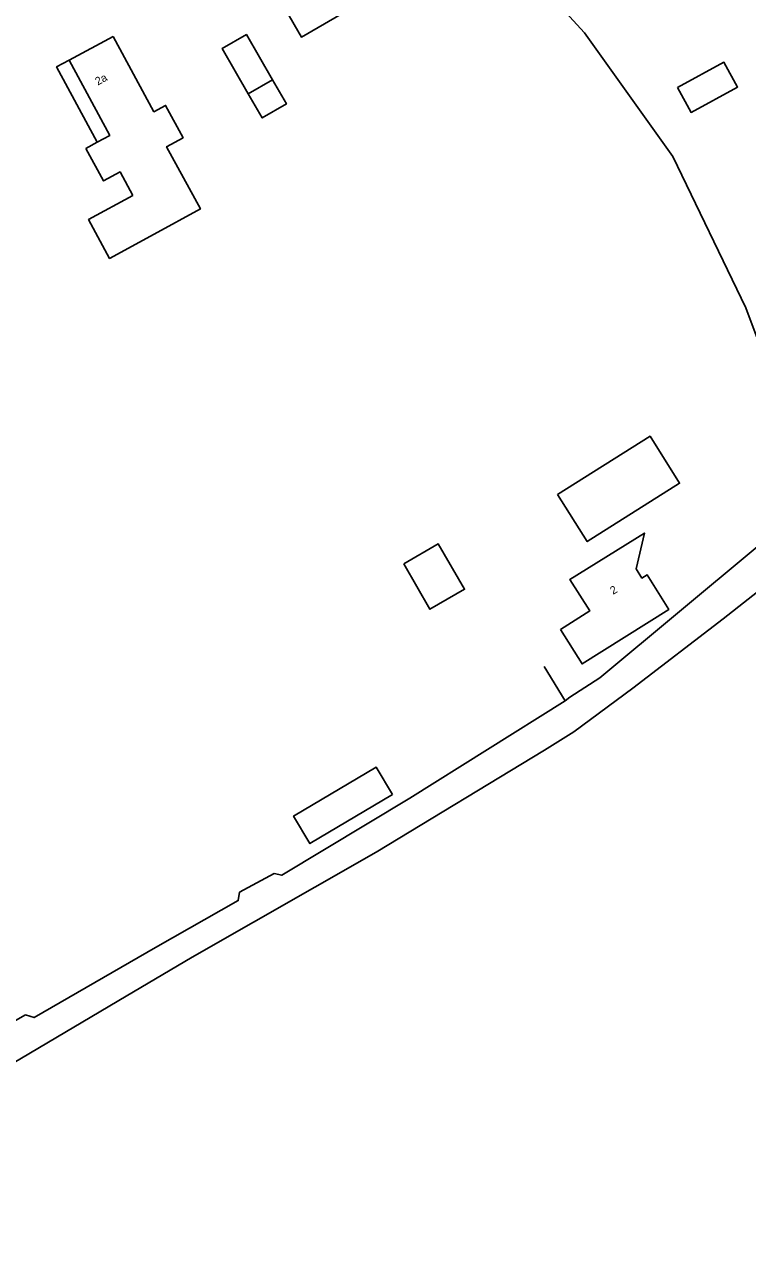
# Model space of a CAD drawing. Extents: x 135999 to 138000, y 396000 to 398501.
# Drawn here: x 136772.7 to 136863.1, y 397644 to 397795.7 of the extents above; entities that cross this region are included whole.
import ezdxf

# ---------------------------------------------------------------- set-up
doc = ezdxf.new("R2010")
doc.units = 0
for name, color, linetype in [('gg-afsc-hekwerk', 7, 'Continuous'), ('gg-anno-huisnummerreeks BGT', 7, 'Continuous'), ('gg-bbg-gedigitaliseerde bebouwing', 7, 'Continuous'), ('gg-bbg-gedigitaliseerde bijgebouw', 7, 'Continuous'), ('gg-bbg-hoofdgebouw', 7, 'Continuous'), ('gg-bbg-luifel en loopbrug', 7, 'Continuous'), ('gg-bbg-onder overbouw', 7, 'Continuous'), ('gg-bbg-pand overbouw', 7, 'Continuous'), ('gg-knt-onverhard', 7, 'Continuous'), ('gg-kwrk-duiker nz buis', 7, 'Continuous'), ('gx-grn-maaiveld', 7, 'Continuous')]:
    doc.layers.add(name, color=color, linetype=linetype)

msp = doc.modelspace()

# ---------------------------------------------------------------- linework, layer by layer
at = {"layer": 'gg-afsc-hekwerk'}
msp.add_line((136837.68, 397715.41), (136840.28, 397711.14), dxfattribs=at)
for points in [[(136870.04, 397730.77), (136864.27, 397730.39), (136844.62, 397713.98), (136840.89, 397711.59), (136840.28, 397711.14)], [(136870.04, 397730.77), (136864.27, 397730.39), (136844.62, 397713.98), (136840.89, 397711.59), (136840.28, 397711.14)], [(136803.92, 397689.52), (136804.87, 397689.33), (136820.87, 397698.94), (136840.28, 397711.14)], [(136803.92, 397689.52), (136804.87, 397689.33), (136820.87, 397698.94), (136840.28, 397711.14)], [(136772.85, 397671.89), (136773.92, 397671.54), (136789.11, 397680.28), (136799.43, 397686.16), (136799.58, 397687.2)], [(136772.85, 397671.89), (136773.92, 397671.54), (136789.11, 397680.28), (136799.43, 397686.16), (136799.58, 397687.2)]]:
    msp.add_lwpolyline(points, dxfattribs=at)
at = {"layer": 'gg-bbg-gedigitaliseerde bebouwing'}
for points in [[(136783.8, 397794.17), (136788.9, 397784.76), (136790.35, 397785.55), (136792.55, 397781.51), (136790.48, 397780.38), (136794.72, 397772.6), (136788.92, 397769.45)], [(136786.28, 397774.3), (136784.68, 397777.24), (136782.62, 397776.11), (136780.4, 397780.18)], [(136786.28, 397774.3), (136780.73, 397771.28), (136783.37, 397766.43), (136788.92, 397769.45)]]:
    msp.add_lwpolyline(points, dxfattribs=at)
at = {"layer": 'gg-bbg-gedigitaliseerde bijgebouw'}
msp.add_line((136800.67, 397787.01), (136803.7, 397788.76), dxfattribs=at)
for points in [[(136803.7, 397788.76), (136800.45, 397794.39), (136797.42, 397792.64), (136800.67, 397787.01)], [(136854.32, 397787.8), (136856.02, 397784.68), (136861.83, 397787.83), (136860.13, 397790.95), (136854.32, 397787.8)], [(136839.34, 397736.92), (136843.05, 397731.03), (136854.59, 397738.31), (136850.89, 397744.2), (136839.34, 397736.92)], [(136820.11, 397728.24), (136824.43, 397730.74), (136827.71, 397725.07), (136823.39, 397722.57), (136820.11, 397728.24)], [(136818.71, 397699.41), (136808.4, 397693.27), (136806.35, 397696.71), (136816.66, 397702.85), (136818.71, 397699.41)]]:
    msp.add_lwpolyline(points, dxfattribs=at)
at = {"layer": 'gg-bbg-hoofdgebouw'}
for p, q in [((136783.8, 397794.17), (136778.29, 397791.19)), ((136781.8, 397780.94), (136780.4, 397780.18))]:
    msp.add_line(p, q, dxfattribs=at)
msp.add_lwpolyline([(136839.7, 397720.05), (136843.35, 397722.36), (136840.89, 397726.3), (136850.2, 397732.1), (136849.16, 397727.64), (136849.88, 397726.46), (136850.54, 397726.87), (136853.24, 397722.54), (136842.4, 397715.74), (136839.7, 397720.05)], dxfattribs=at)
at = {"layer": 'gg-bbg-luifel en loopbrug'}
for points in [[(136814.9, 397798.46), (136807.34, 397794.08), (136805.34, 397797.55)], [(136800.67, 397787.01), (136802.43, 397783.98), (136805.46, 397785.73), (136803.7, 397788.76)]]:
    msp.add_lwpolyline(points, dxfattribs=at)
at = {"layer": 'gg-bbg-onder overbouw'}
msp.add_lwpolyline([(136778.29, 397791.19), (136783.39, 397781.8), (136781.8, 397780.94)], dxfattribs=at)
at = {"layer": 'gg-bbg-pand overbouw'}
msp.add_lwpolyline([(136778.29, 397791.19), (136776.74, 397790.36), (136781.8, 397780.94)], dxfattribs=at)
at = {"layer": 'gg-knt-onverhard'}
for p, q in [((136799.58, 397687.2), (136803.92, 397689.52)), ((136767.93, 397669.09), (136772.85, 397671.89))]:
    msp.add_line(p, q, dxfattribs=at)
at = {"layer": 'gg-kwrk-duiker nz buis'}
msp.add_lwpolyline([(136642.15, 397873.3), (136676.8, 397837.25), (136686.77, 397838.11), (136694.04, 397824.99), (136713.96, 397815.35), (136720.48, 397806.93), (136727, 397798.52), (136741.41, 397806.68), (136750.36, 397801.02), (136768.21, 397800.8), (136786.06, 397800.58), (136833.75, 397801.59), (136838.53, 397799.2), (136842.69, 397794.62), (136853.74, 397779.16), (136862.87, 397760.24), (136866.65, 397750.1), (136871.65, 397728.73)], dxfattribs=at)
at = {"layer": 'gx-grn-maaiveld'}
msp.add_lwpolyline([(136869.25, 397727.96), (136866.27, 397726.29), (136860.05, 397721.36), (136848.74, 397712.7), (136841.36, 397707.23), (136837.7, 397704.94), (136816.66, 397692.2), (136793.67, 397679.08), (136785.44, 397674.2), (136759.25, 397658.69), (136736.68, 397645.68), (136724.73, 397638.4), (136716.5, 397633.51), (136708.54, 397628.36), (136696.37, 397622.26), (136681.15, 397614.56), (136676.18, 397612.03), (136655.93, 397601.36), (136639.25, 397592.88)], dxfattribs=at)

# ---------------------------------------------------------------- texts
at = {"layer": 'gg-anno-huisnummerreeks BGT'}
for s, rotation, p in [('2a', 28.4, (136781.88, 397788.02)), ('2', 31.9, (136846.28, 397724.36))]:
    msp.add_text(s, height=1, rotation=rotation, dxfattribs=at).set_placement(p)

doc.saveas('drawing.dxf')
